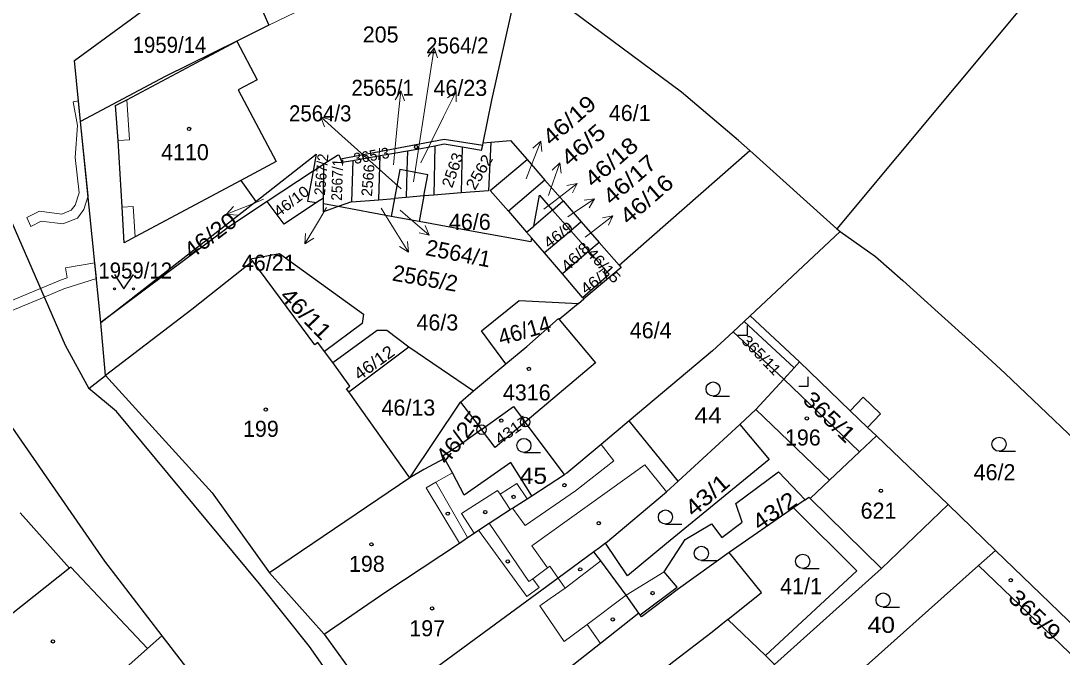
# Model space of a CAD drawing. Extents: x -679733 to -673243, y -1075091 to -1066557.
# Drawn here: x -676538.1 to -676427.8, y -1071317.3 to -1071249.9 of the extents above; entities that cross this region are included whole.
import ezdxf
from ezdxf.enums import TextEntityAlignment as Align

# ---------------------------------------------------------------- set-up
doc = ezdxf.new("R2010")
doc.units = 0
doc.header["$LTSCALE"] = 0.68
for name, color, linetype, lineweight in [('1', 7, 'Continuous', 25), ('13', 7, 'Continuous', 13), ('3', 7, 'Continuous', 25), ('4', 7, 'Continuous', 13), ('5', 7, 'Continuous', 25), ('7', 7, 'Continuous', 13), ('8', 7, 'Continuous', 25)]:
    doc.layers.add(name, color=color, linetype=linetype, lineweight=lineweight)
doc.layers.add('2', color=7, linetype='Continuous')

msp = doc.modelspace()

# ---------------------------------------------------------------- linework, layer by layer
at = {"layer": '1'}
for p, q in [((-676526.92, -1071258.23), (-676515.25, -1071252.02)), ((-676494.28, -1071263.1), (-676494.39, -1071268.33)), ((-676491.4, -1071263.22), (-676491.49, -1071268.1)), ((-676489.16, -1071262.78), (-676488.33, -1071262.71)), ((-676500.07, -1071264.15), (-676497.16, -1071263.64)), ((-676497.16, -1071263.64), (-676497.23, -1071265.77)), ((-676474.75, -1071275.75), (-676460.92, -1071263.61)), ((-676460.92, -1071263.61), (-676451.69, -1071271.9)), ((-676506.09, -1071268.66), (-676506.05, -1071265.03)), ((-676507.18, -1071265.78), (-676512.05, -1071269.01)), ((-676497.23, -1071265.77), (-676497.31, -1071268.57)), ((-676514.84, -1071266.79), (-676526.01, -1071272.75)), ((-676500.21, -1071268.83), (-676498.55, -1071268.68)), ((-676498.55, -1071268.68), (-676498.89, -1071270.58)), ((-676497.31, -1071268.57), (-676498.55, -1071268.68)), ((-676495.45, -1071268.42), (-676497.31, -1071268.57)), ((-676529.65, -1071281.81), (-676513.24, -1071268.99)), ((-676504.53, -1071269.55), (-676506.09, -1071269.26)), ((-676503.11, -1071269.05), (-676504.53, -1071269.55)), ((-676498.89, -1071270.58), (-676504.53, -1071269.55)), ((-676495.94, -1071271.12), (-676498.89, -1071270.58)), ((-676478.76, -1071271.15), (-676479.88, -1071272.1)), ((-676484.57, -1071272.26), (-676483.8, -1071271.61)), ((-676484.04, -1071272.87), (-676484.57, -1071272.26)), ((-676479.88, -1071272.1), (-676482.67, -1071274.46)), ((-676451.32, -1071272.17), (-676460.87, -1071281.13)), ((-676476.87, -1071273.34), (-676477.96, -1071274.27)), ((-676479.07, -1071279.8), (-676481.09, -1071281.5)), ((-676455.65, -1071286.01), (-676460.87, -1071281.13)), ((-676503.4, -1071289.17), (-676497.02, -1071284.39)), ((-676490.17, -1071289.08), (-676486.74, -1071286.21)), ((-676496.91, -1071298.29), (-676503.4, -1071289.17)), ((-676491.56, -1071290.27), (-676489.33, -1071293.18)), ((-676480.53, -1071297.92), (-676484.7, -1071292.37)), ((-676461.97, -1071292.62), (-676468.5, -1071298.63)), ((-676449.27, -1071295.52), (-676447.49, -1071293.84)), ((-676484.01, -1071300.18), (-676480.53, -1071297.92)), ((-676455.05, -1071300.61), (-676456.28, -1071301.47)), ((-676533, -1071307.87), (-676538.2, -1071302)), ((-676456.28, -1071301.47), (-676463.1, -1071306.2)), ((-676434.88, -1071305.97), (-676439.91, -1071301.11)), ((-676472.52, -1071312.81), (-676472.66, -1071312.61)), ((-676523.21, -1071315.01), (-676524.72, -1071316.36)), ((-676506.02, -1071314.83), (-676500.22, -1071322.85))]:
    msp.add_line(p, q, dxfattribs=at)
for points in [[(-676540.1, -1071206.9), (-676545.19, -1071210.37), (-676547.19, -1071211.9), (-676549.27, -1071213.5), (-676553.35, -1071217.67), (-676555.47, -1071221.6), (-676555.78, -1071224.06), (-676555.19, -1071228.42), (-676554.04, -1071236.25), (-676553.9, -1071237.16), (-676552.89, -1071239.51), (-676533.46, -1071284.24), (-676530.94, -1071288.81), (-676529.17, -1071287.43)], [(-676417.29, -1071229.66), (-676424.61, -1071238.9), (-676424.48, -1071239.02), (-676425.76, -1071240.63), (-676427.68, -1071243.03), (-676432.68, -1071249.13), (-676451.69, -1071271.9), (-676451.32, -1071272.17)], [(-676531.81, -1071260.54), (-676532.44, -1071254.07), (-676515.64, -1071241.74)], [(-676515.64, -1071241.74), (-676511.86, -1071250.34), (-676515.25, -1071252.02), (-676513.09, -1071256.1)], [(-676489.16, -1071262.78), (-676488.24, -1071258.27), (-676485.34, -1071245.3)], [(-676460.92, -1071263.61), (-676462.12, -1071262.53), (-676468.15, -1071257.41), (-676479.77, -1071248.82), (-676485.34, -1071245.3)], [(-676515.25, -1071252.02), (-676522.84, -1071255.75), (-676531.81, -1071260.54)], [(-676513.09, -1071256.1), (-676515.11, -1071257.17), (-676511.08, -1071264.78), (-676514.84, -1071266.79), (-676513.24, -1071268.99)], [(-676526.01, -1071272.75), (-676527.19, -1071273.4), (-676527.42, -1071269.59), (-676527.84, -1071262.53), (-676528.1, -1071258.84), (-676526.92, -1071258.23)], [(-676529.17, -1071287.43), (-676529.65, -1071281.81), (-676531.81, -1071260.54)], [(-676504.28, -1071264.47), (-676493.28, -1071262.4), (-676489.21, -1071263.03), (-676489.16, -1071262.78)], [(-676497.16, -1071263.64), (-676495.77, -1071263.4), (-676494.28, -1071263.1)], [(-676494.28, -1071263.1), (-676493.28, -1071262.9), (-676491.4, -1071263.22)], [(-676488.33, -1071262.71), (-676488.6, -1071267.86), (-676491.49, -1071268.1)], [(-676491.4, -1071263.22), (-676489.32, -1071263.57), (-676489.21, -1071263.03)], [(-676488.33, -1071262.71), (-676486.25, -1071262.53), (-676484.51, -1071264.57), (-676482.62, -1071266.76), (-676480.69, -1071268.95), (-676478.76, -1071271.15), (-676476.87, -1071273.34), (-676474.75, -1071275.75)], [(-676513.24, -1071268.99), (-676506.86, -1071264), (-676507.18, -1071265.78), (-676506.05, -1071265.03)], [(-676506.05, -1071265.03), (-676504.6, -1071264.09), (-676504.44, -1071264.08), (-676504.28, -1071264.47)], [(-676504.28, -1071264.47), (-676504.12, -1071264.85), (-676502.97, -1071264.65), (-676500.07, -1071264.15)], [(-676502.97, -1071264.65), (-676503.11, -1071269.05), (-676500.21, -1071268.83), (-676500.07, -1071264.15)], [(-676486.47, -1071270.04), (-676488.4, -1071267.85), (-676484.51, -1071264.57)], [(-676497.23, -1071265.77), (-676497.99, -1071265.63), (-676498.55, -1071268.68)], [(-676507.18, -1071265.78), (-676507.76, -1071268.96), (-676506.8, -1071269.13)], [(-676495.45, -1071268.42), (-676495.02, -1071266.18), (-676497.23, -1071265.77)], [(-676482.62, -1071266.76), (-676486.47, -1071270.04), (-676484.57, -1071272.26)], [(-676504.53, -1071269.55), (-676506.09, -1071270.1), (-676506.09, -1071269.26), (-676506.09, -1071268.66), (-676506.8, -1071269.13)], [(-676491.49, -1071268.1), (-676494.39, -1071268.33), (-676495.45, -1071268.42), (-676495.94, -1071271.12)], [(-676483.8, -1071271.61), (-676483.19, -1071268.34), (-676481.81, -1071269.91), (-676480.69, -1071268.95)], [(-676512.05, -1071269.01), (-676516.03, -1071271.66), (-676529.65, -1071281.81)], [(-676506.8, -1071269.13), (-676510.24, -1071271.42), (-676512.05, -1071269.01)], [(-676477.96, -1071274.27), (-676479.88, -1071272.1), (-676481.81, -1071269.91), (-676483.8, -1071271.61)], [(-676484.04, -1071272.87), (-676484.12, -1071273.28), (-676490.02, -1071272.21), (-676495.94, -1071271.12)], [(-676451.32, -1071272.17), (-676447.58, -1071274.85), (-676444.69, -1071277.39), (-676440.96, -1071280.77), (-676437.03, -1071284.3), (-676433.9, -1071287.2), (-676422.71, -1071297.85), (-676421.23, -1071299.37), (-676415.12, -1071293.64)], [(-676478.5, -1071279.33), (-676478.64, -1071279.17), (-676480.77, -1071276.66), (-676482.67, -1071274.46), (-676484.04, -1071272.87)], [(-676551.32, -1071274.08), (-676544.99, -1071284.43), (-676529.29, -1071307.12), (-676523.21, -1071315.01), (-676520.34, -1071318.73), (-676515.45, -1071325.14)], [(-676478.64, -1071279.17), (-676475.81, -1071276.72), (-676477.96, -1071274.27), (-676480.77, -1071276.66)], [(-676513.57, -1071275.34), (-676520.01, -1071280.46), (-676529.17, -1071287.43)], [(-676513.57, -1071275.34), (-676513.8, -1071275.07), (-676510.75, -1071274.53), (-676501.82, -1071280.93), (-676501.96, -1071281.94), (-676505.95, -1071284.91)], [(-676505.95, -1071284.91), (-676506.66, -1071283.96), (-676506.98, -1071284.2), (-676513.57, -1071275.34)], [(-676474.75, -1071275.75), (-676474.52, -1071276.01), (-676478.5, -1071279.33)], [(-676486.74, -1071286.21), (-676489.33, -1071282.72), (-676485.36, -1071279.51), (-676479.07, -1071279.8), (-676478.5, -1071279.33)], [(-676486.74, -1071286.21), (-676484.52, -1071284.38), (-676481.17, -1071281.41), (-676481.09, -1071281.5)], [(-676481.09, -1071281.5), (-676477.24, -1071286.09), (-676484.7, -1071292.37)], [(-676460.87, -1071281.13), (-676461.49, -1071281.71), (-676462.66, -1071282.8), (-676457.3, -1071287.82)], [(-676505.1, -1071286.07), (-676500.38, -1071282.65), (-676499.38, -1071282.65), (-676497.02, -1071284.39), (-676490.17, -1071289.08)], [(-676462.66, -1071282.8), (-676464.86, -1071284.84), (-676473.68, -1071292.23)], [(-676503.4, -1071289.17), (-676503.64, -1071288.84), (-676503.27, -1071288.57), (-676505.1, -1071286.07), (-676505.95, -1071284.91)], [(-676455.65, -1071286.01), (-676456.22, -1071286.64), (-676457.3, -1071287.82)], [(-676447.49, -1071293.84), (-676448.43, -1071292.94), (-676450.27, -1071291.17), (-676455.65, -1071286.01)], [(-676529.17, -1071287.43), (-676517.87, -1071299.88), (-676511.8, -1071308.36)], [(-676400.64, -1071480.43), (-676404.65, -1071473.51), (-676415.78, -1071453.37), (-676425.35, -1071436.91), (-676444.25, -1071404.92), (-676453.53, -1071391.57), (-676458.63, -1071385.05), (-676473.24, -1071365.27), (-676485.03, -1071348.15), (-676497.15, -1071331.02), (-676507.56, -1071316.17), (-676512.86, -1071309.51), (-676528.01, -1071291.25), (-676530.94, -1071288.81)], [(-676457.3, -1071287.82), (-676460.27, -1071291.06), (-676461.97, -1071292.62)], [(-676455.05, -1071300.61), (-676454.64, -1071300.33), (-676454.51, -1071300.46), (-676452.47, -1071298.54), (-676449.27, -1071295.52), (-676457.3, -1071287.82)], [(-676496.91, -1071298.29), (-676491.56, -1071290.27), (-676490.17, -1071289.08)], [(-676489.33, -1071293.18), (-676485.93, -1071290.74), (-676484.7, -1071292.37)], [(-676489.33, -1071293.18), (-676491.59, -1071294.8), (-676493.39, -1071295.96), (-676493.24, -1071296.23)], [(-676484.7, -1071292.37), (-676487.89, -1071295.06), (-676489.33, -1071293.18)], [(-676473.68, -1071292.23), (-676476.67, -1071294.74), (-676480.3, -1071297.78), (-676480.53, -1071297.92)], [(-676476.2, -1071305.19), (-676469.75, -1071299.78), (-676468.5, -1071298.63), (-676473.68, -1071292.23)], [(-676461.97, -1071292.62), (-676458.86, -1071296.35), (-676469.73, -1071305.25), (-676473.88, -1071308.68), (-676476.2, -1071305.19)], [(-676458.28, -1071318.06), (-676446.97, -1071307.9), (-676439.91, -1071301.11), (-676447.49, -1071293.84)], [(-676493.24, -1071296.23), (-676495.46, -1071297.39), (-676496.91, -1071298.29)], [(-676484.01, -1071300.18), (-676486.21, -1071296.66), (-676491.16, -1071300.12), (-676492.42, -1071297.77), (-676493.24, -1071296.23)], [(-676472.52, -1071312.81), (-676468.6, -1071309.86), (-676469.97, -1071308.24), (-676467.74, -1071304.83), (-676464.97, -1071303.17), (-676463.88, -1071304.62), (-676461.73, -1071302.99), (-676462.39, -1071301.01), (-676457.88, -1071297.64), (-676455.05, -1071300.61)], [(-676496.91, -1071298.29), (-676511.8, -1071308.36), (-676506.02, -1071314.83)], [(-676506.02, -1071314.83), (-676499.57, -1071310.42), (-676491.68, -1071305.2), (-676490.81, -1071304.62), (-676490.1, -1071304.15), (-676489.64, -1071303.84), (-676488.51, -1071303.07), (-676486.28, -1071301.65), (-676486.04, -1071301.49), (-676484.51, -1071300.51), (-676484.01, -1071300.18)], [(-676456.28, -1071301.47), (-676449.57, -1071308.14), (-676459.26, -1071317.12)], [(-676476.2, -1071305.19), (-676476.83, -1071305.69), (-676477.43, -1071306.13)], [(-676477.43, -1071306.13), (-676481.2, -1071308.93), (-676500.22, -1071322.85)], [(-676472.66, -1071312.61), (-676474.01, -1071310.72), (-676476.7, -1071307.09), (-676477.43, -1071306.13)], [(-676463.1, -1071306.2), (-676468.45, -1071310.06), (-676472.37, -1071313.02), (-676472.52, -1071312.81)], [(-676463.23, -1071313.31), (-676459.66, -1071310.42), (-676463.1, -1071306.2)], [(-676424.32, -1071316.17), (-676434.88, -1071305.97), (-676436.69, -1071307.58), (-676426.2, -1071317.64)], [(-676436.69, -1071307.58), (-676450.91, -1071320.28), (-676455.75, -1071324.77)], [(-676533, -1071307.87), (-676540.57, -1071313.87), (-676541.16, -1071313.07), (-676542.7, -1071314.29), (-676550.89, -1071320.82), (-676550.27, -1071321.47), (-676550.93, -1071322.11), (-676552.44, -1071323.54)], [(-676524.72, -1071316.36), (-676532.85, -1071307.74), (-676533, -1071307.87)], [(-676472.66, -1071312.61), (-676476.74, -1071315.84), (-676480.05, -1071318.46), (-676479.87, -1071318.65), (-676483.21, -1071321.14), (-676484.16, -1071321.81), (-676495.45, -1071329.66), (-676491.54, -1071335.21)], [(-676463.23, -1071313.31), (-676464.89, -1071314.65), (-676468.96, -1071317.75), (-676475.31, -1071322.79), (-676479.35, -1071326.09), (-676479.48, -1071325.94), (-676480.56, -1071326.77), (-676491.54, -1071335.21)], [(-676459.7, -1071319.33), (-676458.28, -1071318.06), (-676459.26, -1071317.12), (-676463.23, -1071313.31)], [(-676524.72, -1071316.36), (-676537.74, -1071328), (-676539.05, -1071326.49), (-676545.13, -1071331.19)]]:
    msp.add_lwpolyline(points, dxfattribs=at)
at = {"layer": '13'}
for points in [[(-676536.16, -1071270.04), (-676537.49, -1071270.71), (-676537.09, -1071271.65), (-676535.98, -1071271.08), (-676533.69, -1071271.36), (-676532.15, -1071270.76), (-676531.48, -1071269.85), (-676531.01, -1071268.39), (-676531.81, -1071260.54), (-676532.03, -1071258.33), (-676532.61, -1071258.44), (-676532.12, -1071260.95), (-676532.4, -1071264.33), (-676531.97, -1071268.1), (-676532.38, -1071269.39), (-676532.79, -1071269.94), (-676533.81, -1071270.34)], [(-676544.47, -1071281.71), (-676544.09, -1071282.63), (-676535.68, -1071279.14), (-676533.59, -1071278.27), (-676530.12, -1071277.17), (-676530.29, -1071275.52), (-676533.41, -1071276.04), (-676533.23, -1071277.11), (-676533.93, -1071277.33), (-676536.07, -1071278.22)]]:
    msp.add_lwpolyline(points, close=True, dxfattribs=at)
at = {"layer": '3'}
for p, q in [((-676464.793, -1071289.63), (-676463.043, -1071289.63)), ((-676484.843, -1071295.6), (-676483.093, -1071295.6)), ((-676434.503, -1071295.47), (-676432.753, -1071295.47)), ((-676469.843, -1071303.19), (-676468.093, -1071303.19)), ((-676466.043, -1071307.04), (-676464.293, -1071307.04)), ((-676455.303, -1071307.88), (-676453.553, -1071307.88)), ((-676446.783, -1071311.98), (-676445.033, -1071311.98))]:
    msp.add_line(p, q, dxfattribs=at)
for points in [[(-676528.21, -1071276.749), (-676527.21, -1071278.25), (-676526.21, -1071276.749)], [(-676462.171, -1071283.16), (-676461.17, -1071283.16), (-676461.17, -1071282.16)], [(-676455.731, -1071288.57), (-676454.73, -1071288.57), (-676454.73, -1071287.57)]]:
    msp.add_lwpolyline(points, dxfattribs=at)
for centre, radius in [((-676528.21, -1071278.2495), 0.1), ((-676526.21, -1071278.2495), 0.1), ((-676464.7929, -1071288.8798), 0.75), ((-676484.8429, -1071294.8498), 0.75), ((-676434.5029, -1071294.7198), 0.75), ((-676469.8429, -1071302.4398), 0.75), ((-676466.0429, -1071306.2898), 0.75), ((-676455.3029, -1071307.1298), 0.75), ((-676446.7829, -1071311.2298), 0.75)]:
    msp.add_circle(centre, radius, dxfattribs=at)
at = {"layer": '4'}
for p, q in [((-676511.86, -1071250.34), (-676508.13, -1071248.51)), ((-676461.49, -1071281.71), (-676456.22, -1071286.64)), ((-676450.27, -1071291.17), (-676448.9, -1071289.75)), ((-676448.9, -1071289.75), (-676447.06, -1071291.52)), ((-676452.47, -1071298.54), (-676460.27, -1071291.06)), ((-676447.06, -1071291.52), (-676448.43, -1071292.94)), ((-676476.67, -1071294.74), (-676475.31, -1071296.48)), ((-676475.31, -1071296.48), (-676479.39, -1071299.67)), ((-676484.01, -1071305.5), (-676472.02, -1071296.9)), ((-676469.75, -1071299.78), (-676472.02, -1071296.9)), ((-676495.21, -1071299.34), (-676494.16, -1071298.75)), ((-676494.16, -1071298.75), (-676492.42, -1071297.77)), ((-676494.16, -1071298.75), (-676490.81, -1071304.62)), ((-676495.21, -1071299.34), (-676491.68, -1071305.2)), ((-676487.63, -1071299.61), (-676491.44, -1071302.05)), ((-676487.35, -1071300.03), (-676487.63, -1071299.61)), ((-676487.35, -1071300.03), (-676485.6, -1071298.87)), ((-676485.6, -1071298.87), (-676484.51, -1071300.51)), ((-676479.39, -1071299.67), (-676484.71, -1071303.35)), ((-676486.28, -1071301.65), (-676487.35, -1071300.03)), ((-676446.97, -1071307.9), (-676454.51, -1071300.46)), ((-676491.44, -1071302.05), (-676490.1, -1071304.15)), ((-676484.71, -1071303.35), (-676486.04, -1071301.49)), ((-676484.31, -1071309.27), (-676488.51, -1071303.07)), ((-676484.54, -1071310.87), (-676489.64, -1071303.84)), ((-676482.34, -1071307.82), (-676484.01, -1071305.5)), ((-676480.47, -1071309.98), (-676476.7, -1071307.09)), ((-676482.34, -1071307.82), (-676483.91, -1071308.98)), ((-676482.1, -1071307.64), (-676482.34, -1071307.82)), ((-676481.2, -1071308.93), (-676482.1, -1071307.64)), ((-676474.01, -1071310.72), (-676469.97, -1071308.24)), ((-676483.91, -1071308.98), (-676484.31, -1071309.27)), ((-676483.91, -1071308.98), (-676483.23, -1071309.92)), ((-676480.47, -1071309.98), (-676481.2, -1071308.93)), ((-676483.23, -1071309.92), (-676484.54, -1071310.87)), ((-676482.06, -1071311.08), (-676480.47, -1071309.98)), ((-676478.14, -1071313.81), (-676474.01, -1071310.72)), ((-676483.15, -1071311.86), (-676482.06, -1071311.08)), ((-676480.57, -1071315.63), (-676483.15, -1071311.86)), ((-676480.57, -1071315.63), (-676478.14, -1071313.81)), ((-676476.74, -1071315.84), (-676478.14, -1071313.81))]:
    msp.add_line(p, q, dxfattribs=at)
for points in [[(-676526.92, -1071258.23), (-676526.64, -1071262.46), (-676527.84, -1071262.53)], [(-676526.01, -1071272.75), (-676526.24, -1071269.52), (-676527.42, -1071269.59)]]:
    msp.add_lwpolyline(points, dxfattribs=at)
at = {"layer": '5'}
for centre in [(-676520.3168, -1071261.3192), (-676496.2568, -1071263.2492), (-676484.3168, -1071286.7492), (-676512.1868, -1071291.0592), (-676487.2468, -1071292.2192), (-676454.8668, -1071291.9892), (-676480.5468, -1071299.0692), (-676447.0168, -1071299.6592), (-676485.9368, -1071300.3092), (-676492.9168, -1071302.0792), (-676488.9368, -1071301.9092), (-676476.9068, -1071303.0892), (-676500.9968, -1071305.3292), (-676486.5468, -1071307.1392), (-676478.8668, -1071307.9792), (-676433.2568, -1071309.1292), (-676471.2168, -1071310.4892), (-676494.5668, -1071312.1192), (-676475.4268, -1071313.2892), (-676534.7368, -1071315.6192)]:
    msp.add_circle(centre, 0.175, dxfattribs=at)
at = {"layer": '7'}
for p, q in [((-676494.351, -1071252.736), (-676495.002, -1071253.647)), ((-676497.876, -1071257.295), (-676498.479, -1071258.239)), ((-676492.034, -1071257.343), (-676492.924, -1071258.023)), ((-676506.37, -1071260.042), (-676505.961, -1071261.084)), ((-676483.065, -1071262.598), (-676483.891, -1071263.354)), ((-676481.033, -1071264.913), (-676481.832, -1071265.696)), ((-676479.195, -1071267.092), (-676480.293, -1071267.314)), ((-676477.362, -1071268.712), (-676478.472, -1071268.857)), ((-676516.342, -1071270.364), (-676515.226, -1071270.453)), ((-676475.415, -1071270.512), (-676476.513, -1071270.734)), ((-676494.865, -1071272.589), (-676495.292, -1071271.554)), ((-676508.056, -1071273.502), (-676507.111, -1071272.902)), ((-676497.08, -1071274.375), (-676497.186, -1071273.26))]:
    msp.add_line(p, q, dxfattribs=at)
for points in [[(-676496.54, -1071266.94), (-676494.82, -1071255.7), (-676494.351, -1071252.736), (-676494.013, -1071253.803)], [(-676498.66, -1071265.13), (-676498.19, -1071260.28), (-676497.876, -1071257.295), (-676497.483, -1071258.344)], [(-676495.75, -1071264.9), (-676493.35, -1071260.04), (-676492.034, -1071257.343), (-676492.023, -1071258.462)], [(-676497.84, -1071267.65), (-676504.14, -1071262.05), (-676506.37, -1071260.042), (-676505.291, -1071260.34)], [(-676484.6, -1071266.6), (-676484.14, -1071265.4), (-676483.065, -1071262.598), (-676482.956, -1071263.713)], [(-676482.22, -1071268.36), (-676482.01, -1071267.75), (-676481.033, -1071264.913), (-676480.886, -1071266.022)], [(-676482.72, -1071269.83), (-676481.56, -1071268.94), (-676479.195, -1071267.092), (-676479.676, -1071268.104)], [(-676512.43, -1071268.77), (-676513.56, -1071269.24), (-676516.342, -1071270.364), (-676515.602, -1071269.525)], [(-676480.19, -1071270.62), (-676479.85, -1071270.39), (-676477.362, -1071268.712), (-676477.912, -1071269.687)], [(-676505.75, -1071269.64), (-676506.51, -1071270.93), (-676508.056, -1071273.502), (-676507.969, -1071272.386)], [(-676499.98, -1071269.73), (-676498.67, -1071271.83), (-676497.08, -1071274.375), (-676498.035, -1071273.791)], [(-676497.96, -1071269.91), (-676497.13, -1071270.62), (-676494.865, -1071272.589), (-676495.949, -1071272.31)], [(-676478.34, -1071272.8), (-676477.78, -1071272.36), (-676475.415, -1071270.512), (-676475.896, -1071271.524)]]:
    msp.add_lwpolyline(points, dxfattribs=at)
at = {"layer": '8'}
for centre, radius in [((-676484.7, -1071292.3699), 0.5), ((-676489.33, -1071293.1799), 0.5), ((-676489.33, -1071293.1799), 0.0303), ((-676484.7, -1071292.3699), 0.0303)]:
    msp.add_circle(centre, radius, dxfattribs=at)

# ---------------------------------------------------------------- texts
at = {"layer": '2'}
for s, p in [('205', (-676500.019, -1071252.16)), ('46/1', (-676473.63, -1071260.479)), ('4110', (-676520.75, -1071264.63)), ('46/6', (-676490.57, -1071272.009)), ('46/3', (-676494.01, -1071282.67)), ('46/4', (-676471.41, -1071283.499)), ('4316', (-676484.54, -1071290.09)), ('46/13', (-676497.08, -1071291.69)), ('199', (-676512.709, -1071293.94)), ('196', (-676455.289, -1071294.86)), ('46/2', (-676434.98, -1071298.54)), ('621', (-676447.269, -1071302.61)), ('198', (-676501.479, -1071308.249)), ('41/1', (-676455.48, -1071310.61)), ('197', (-676495.089, -1071315.07))]:
    msp.add_text(s, height=1.7, dxfattribs=at).set_placement(p, align=Align.CENTER)
for s, width, p in [('1959/14', 0.95, (-676522.39, -1071253.259)), ('2564/2', 0.95, (-676491.899, -1071253.32)), ('2564/3', 0.95, (-676506.419, -1071260.519)), ('1959/12', 0.95, (-676526.02, -1071277.17)), ('44', 1.15, (-676465.33, -1071292.519)), ('45', 1.15, (-676483.84, -1071298.92)), ('40', 1.15, (-676446.98, -1071314.71))]:
    msp.add_text(s, height=1.7, dxfattribs=dict(at, width=width)).set_placement(p, align=Align.CENTER)
at = {"layer": '2', "width": 0.95}
msp.add_text('2565/1', height=1.7, dxfattribs=at).set_placement((-676503.11, -1071257.81))
at = {"layer": '2'}
msp.add_text('46/23', height=1.7, dxfattribs=at).set_placement((-676494.42, -1071257.82))
for s, width, p in [('46/19', 1.15, (-676481.952, -1071263.181)), ('46/5', 1.2, (-676480.012, -1071265.391)), ('46/18', 1.15, (-676477.502, -1071267.601)), ('46/17', 1.15, (-676475.552, -1071269.471)), ('46/16', 1.15, (-676473.762, -1071271.551))]:
    msp.add_text(s, height=1.7, rotation=41, dxfattribs=dict(at, width=width)).set_placement(p)
for s, height, rotation, p in [('365/3', 1.14, 10, (-676500.9045, -1071264.7094)), ('2566', 1.14, 85, (-676500.7985, -1071266.8057)), ('46/14', 1.7, 16, (-676484.5488, -1071283.4917))]:
    msp.add_text(s, height=height, rotation=rotation, dxfattribs=at).set_placement(p, align=Align.CENTER)
for s, height, rotation, width, p in [('2567/2', 1.14, 85, 0.95, (-676505.7389, -1071266.1967)), ('2563', 1.2, 71, 1.05, (-676491.837, -1071265.8743)), ('2562', 1.2, 60, 1.1, (-676489.0545, -1071266.189)), ('2567/1', 1.14, 88, 0.95, (-676504.0492, -1071266.7264)), ('46/10', 1.14, 37, 1.1, (-676509.128, -1071269.4324)), ('46/9', 1.14, 37, 1.15, (-676480.848, -1071272.9922)), ('46/8', 1.14, 45, 1.2, (-676478.9776, -1071275.2636)), ('46/15', 1.14, 313, 1.15, (-676476.805, -1071276.1673)), ('46/7', 1.14, 37, 1.15, (-676476.928, -1071277.8622)), ('46/11', 1.7, 314, 1.15, (-676508.5304, -1071281.4735)), ('365/11', 1.14, 314, 1.1, (-676460.0937, -1071285.69)), ('46/12', 1.3, 36, 1.1, (-676500.3326, -1071286.6104)), ('365/1', 1.7, 316, 1.15, (-676453.0665, -1071292.4306)), ('46/25', 1.7, 52, 1.1, (-676491.0667, -1071294.5233)), ('4317', 1.139, 35, 1.15, (-676485.8052, -1071293.684)), ('43/1', 1.7, 41, 1.2, (-676464.8696, -1071300.7474)), ('43/2', 1.7, 35, 1.15, (-676457.8075, -1071302.4882)), ('365/9', 1.7, 316, 1.15, (-676431.3065, -1071313.4206))]:
    msp.add_text(s, height=height, rotation=rotation, dxfattribs=dict(at, width=width)).set_placement(p, align=Align.CENTER)
at = {"layer": '2', "width": 1.1}
msp.add_text('46/20', height=1.7, rotation=37, dxfattribs=at).set_placement((-676515.0621, -1071271.3979), align=Align.RIGHT)
at = {"layer": '2'}
for s, rotation, p in [('2564/1', 349, (-676495.36, -1071274.671)), ('2565/2', 350, (-676498.872, -1071277.37))]:
    msp.add_text(s, height=1.7, rotation=rotation, dxfattribs=at).set_placement(p)
msp.add_text('46/21', height=1.7, dxfattribs=at).set_placement((-676509.029, -1071276.343), align=Align.RIGHT)

doc.saveas('drawing.dxf')
